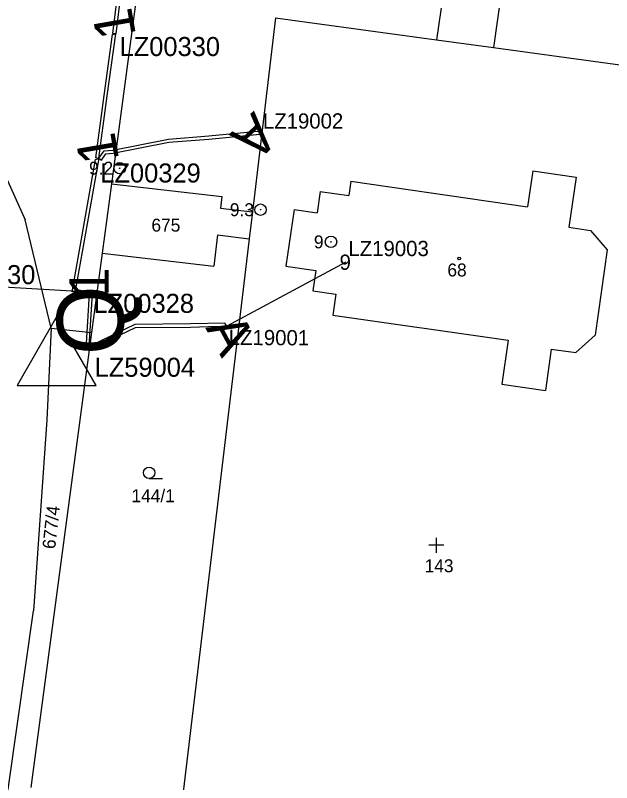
# Model space of a CAD drawing. Extents: x -738131 to -734179, y -1033447 to -1030078.
# Drawn here: x -736069.2 to -735990.9, y -1032267.7 to -1032166.9 of the extents above; entities that cross this region are included whole.
import ezdxf

# ---------------------------------------------------------------- set-up
doc = ezdxf.new("R2010")
doc.units = 0
for name, color, linetype in [('ftf_2010', 7, 'Continuous'), ('ftf_2020', 7, 'Continuous'), ('ftf_2050', 7, 'Continuous'), ('ftf_2080', 7, 'Continuous'), ('ftf_2140', 7, 'Continuous'), ('ftf_2240', 7, 'Continuous'), ('ftf_3010', 7, 'Continuous'), ('ftf_3010_ftf_3010_gtda_3015_gtda_3015_1', 7, 'Continuous'), ('ftf_3060', 7, 'Continuous'), ('ftf_3060_ftf_3060_gtda_3065_gtda_3065_1', 7, 'Continuous'), ('ftf_3070', 7, 'Continuous'), ('ftf_3070_ftf_3070_gtda_3075_gtda_3075_1', 7, 'Continuous'), ('ftf_3260', 7, 'Continuous'), ('ftf_3260_ftf_3260_gtda_3265_gtda_3265_1', 7, 'Continuous'), ('Vrstva 1', 7, 'Continuous'), ('Vrstva 2', 7, 'Continuous'), ('Vrstva 3', 7, 'Continuous'), ('Vrstva 5', 7, 'Continuous'), ('Vrstva 8', 7, 'Continuous')]:
    doc.layers.add(name, color=color, linetype=linetype)

msp = doc.modelspace()

# ---------------------------------------------------------------- linework, layer by layer
at = {"layer": 'ftf_2010'}
for points in [[(-736053.07, -1032147.7), (-736054.74, -1032159.15), (-736056, -1032169.35)], [(-736058.22, -1032185.7), (-736057.12, -1032177.49), (-736056, -1032169.35)], [(-736058.22, -1032185.7), (-736059.74, -1032194.3), (-736061.27, -1032202.9), (-736059.51, -1032203.25)], [(-736059.34, -1032210.76), (-736059.89, -1032210.72), (-736059.46, -1032203.51), (-736059.51, -1032203.25)]]:
    msp.add_lwpolyline(points, dxfattribs=at)
at = {"layer": 'ftf_2020'}
for points in [[(-736058.22, -1032185.7), (-736057.54, -1032184.73), (-736056.39, -1032184.64), (-736049.06, -1032183.17), (-736043.79, -1032182.77), (-736036.88, -1032182.1)], [(-736059.34, -1032210.76), (-736053.42, -1032207.93), (-736046.17, -1032207.85), (-736043.8, -1032207.79), (-736041.42, -1032207.73)]]:
    msp.add_lwpolyline(points, dxfattribs=at)
at = {"layer": 'ftf_2050'}
msp.add_lwpolyline([(-736080.61, -1032202.02), (-736059.51, -1032203.25)], dxfattribs=at)
at = {"layer": 'ftf_2080'}
msp.add_lwpolyline([(-736025.8, -1032199.34), (-736041.42, -1032207.73)], dxfattribs=at)
at = {"layer": 'ftf_2140'}
for points in [[(-736059.51, -1032203.25), (-736059.59, -1032203.64), (-736061.73, -1032203.22), (-736058.65, -1032185.85), (-736058.24, -1032185.72), (-736058.61, -1032185.64), (-736057.52, -1032177.44), (-736056.42, -1032169.43), (-736056, -1032169.35), (-736056.4, -1032169.3), (-736055.13, -1032159.09), (-736053.46, -1032147.65), (-736053.07, -1032147.7)], [(-736058.22, -1032185.7), (-736057.89, -1032185.93), (-736057.32, -1032185.12), (-736056.34, -1032185.03), (-736049.01, -1032183.57), (-736043.76, -1032183.17), (-736037.06, -1032182.52), (-736036.88, -1032182.1)], [(-736041.42, -1032207.73), (-736041.68, -1032207.34), (-736046.18, -1032207.45), (-736053.51, -1032207.53), (-736059.07, -1032210.18), (-736059.34, -1032210.76), (-736059.42, -1032210.35), (-736059.47, -1032210.35), (-736059.05, -1032203.49), (-736059.12, -1032203.17), (-736059.51, -1032203.25)]]:
    msp.add_lwpolyline(points, dxfattribs=at)
at = {"layer": 'ftf_2240'}
msp.add_lwpolyline([(-736068.96, -1032215.53), (-736058.57, -1032215.53), (-736063.77, -1032206.53)], close=True, dxfattribs=at)
at = {"layer": 'Vrstva 1'}
for points in [[(-736087.87, -1032149.39), (-736067.88, -1032193.8)], [(-736051.51, -1032151.29), (-736056.56, -1032189.07)], [(-736011.61, -1032154.54), (-736013.85, -1032170.14)], [(-736004.18, -1032155.62), (-736006.37, -1032171.16)], [(-736035, -1032167.25), (-736038.04, -1032192.72)], [(-736035, -1032167.25), (-736013.85, -1032170.14)], [(-736013.85, -1032170.14), (-736006.37, -1032171.16)], [(-736006.37, -1032171.16), (-735971.9, -1032175.87)], [(-736001.23, -1032187.34), (-736001.91, -1032192.06)], [(-736001.23, -1032187.34), (-735995.53, -1032188.16)], [(-735995.53, -1032188.16), (-735996.48, -1032194.75)], [(-736056.56, -1032189.07), (-736057.78, -1032198.17)], [(-736056.56, -1032189.07), (-736042.06, -1032190.71)], [(-736025.11, -1032188.72), (-736025.38, -1032190.6)], [(-736025.11, -1032188.72), (-736001.91, -1032192.06)], [(-736029.13, -1032190.06), (-736029.54, -1032192.87)], [(-736029.13, -1032190.06), (-736025.38, -1032190.6)], [(-736042.06, -1032190.71), (-736042.24, -1032192.25)], [(-736042.24, -1032192.25), (-736038.04, -1032192.72)], [(-736038.04, -1032192.72), (-736038.46, -1032196.26)], [(-736032.58, -1032192.43), (-736033.65, -1032199.85)], [(-736032.58, -1032192.43), (-736029.54, -1032192.87)], [(-736064.5, -1032208.01), (-736067.88, -1032193.8)], [(-735996.48, -1032194.75), (-735993.65, -1032195.16)], [(-735993.65, -1032195.16), (-735991.44, -1032197.71)], [(-736038.46, -1032196.26), (-736047.79, -1032274.37)], [(-736042.65, -1032195.76), (-736043.12, -1032199.87)], [(-736042.65, -1032195.76), (-736038.46, -1032196.26)], [(-736057.78, -1032198.17), (-736059.17, -1032208.57)], [(-736057.78, -1032198.17), (-736043.12, -1032199.87)], [(-735991.44, -1032197.71), (-735993.05, -1032208.9)], [(-736033.65, -1032199.85), (-736029.73, -1032200.42)], [(-736029.73, -1032200.42), (-736030.12, -1032203.1)], [(-736030.12, -1032203.1), (-736027.07, -1032203.54)], [(-736027.07, -1032203.54), (-736027.47, -1032206.28)], [(-736027.47, -1032206.28), (-736004.44, -1032209.59)], [(-736064.5, -1032208.01), (-736065.06, -1032220.03)], [(-736064.5, -1032208.01), (-736059.17, -1032208.57)], [(-736059.17, -1032208.57), (-736067.16, -1032268.3)], [(-735995.59, -1032211.2), (-735993.05, -1032208.9)], [(-736004.44, -1032209.59), (-736005.27, -1032215.34)], [(-735998.79, -1032210.74), (-735999.57, -1032216.16)], [(-735998.79, -1032210.74), (-735995.59, -1032211.2)], [(-736005.27, -1032215.34), (-735999.57, -1032216.16)], [(-736065.06, -1032220.03), (-736066.8, -1032245.12)], [(-736071.04, -1032274.99), (-736066.8, -1032245.12)]]:
    msp.add_lwpolyline(points, dxfattribs=at)
at = {"layer": 'Vrstva 3'}
for p, q in [((-736051.62, -1032227.73), (-736049.87, -1032227.73)), ((-736013.89, -1032237.5), (-736013.89, -1032235.5)), ((-736012.89, -1032236.5), (-736014.89, -1032236.5))]:
    msp.add_line(p, q, dxfattribs=at)
msp.add_circle((-736051.62, -1032226.98), 0.75, dxfattribs=at)
at = {"layer": 'Vrstva 5'}
msp.add_circle((-736010.89, -1032198.85), 0.175, dxfattribs=at)
at = {"layer": 'Vrstva 8'}
for centre, radius in [((-736055.47, -1032187), 0.75), ((-736055.47, -1032187), 0.03), ((-736036.98, -1032192.45), 0.75), ((-736036.98, -1032192.45), 0.03), ((-736027.73, -1032196.67), 0.75), ((-736027.73, -1032196.67), 0.03)]:
    msp.add_circle(centre, radius, dxfattribs=at)

# ---------------------------------------------------------------- texts
at = {"layer": 'ftf_3010'}
for rotation, p in [(99.9677, (-736053.33, -1032169.53)), (99.7752, (-736055.54, -1032185.9)), (90, (-736056.91, -1032203.89))]:
    msp.add_text('1', height=5.2, rotation=rotation, dxfattribs=at).set_placement(p)
at = {"layer": 'ftf_3010_ftf_3010_gtda_3015_gtda_3015_1'}
for s, p in [('LZ00330', (-736055.5, -1032172.28)), ('LZ00329', (-736058.03, -1032188.88)), ('LZ00030', (-736079.75, -1032202.22)), ('LZ00328', (-736058.92, -1032205.99))]:
    msp.add_text(s, height=2.5, dxfattribs=at).set_placement(p)
at = {"layer": 'ftf_3060'}
for rotation, p in [(223.6117, (-736037.84, -1032179.42)), (298.3564, (-736044.25, -1032207.96))]:
    msp.add_text('A', height=5.2, rotation=rotation, dxfattribs=at).set_placement(p)
at = {"layer": 'ftf_3060_ftf_3060_gtda_3065_gtda_3065_1'}
for s, rotation, p in [('LZ19002', 0.1256, (-736036.67, -1032181.82)), ('LZ19001', 359.7064, (-736041.16, -1032210.21))]:
    msp.add_text(s, height=2, rotation=rotation, dxfattribs=at).set_placement(p)
at = {"layer": 'ftf_3070'}
msp.add_text('9', height=2, dxfattribs=at).set_placement((-736026.6, -1032200.34))
at = {"layer": 'ftf_3070_ftf_3070_gtda_3075_gtda_3075_1'}
msp.add_text('LZ19003', height=2, dxfattribs=at).set_placement((-736025.44, -1032198.54))
at = {"layer": 'ftf_3260'}
msp.add_text('Q', height=8.8, rotation=90, dxfattribs=at).set_placement((-736054.94, -1032211.54))
at = {"layer": 'ftf_3260_ftf_3260_gtda_3265_gtda_3265_1'}
msp.add_text('LZ59004', height=2.5, rotation=0, dxfattribs=at).set_placement((-736058.78, -1032214.38))
at = {"layer": 'Vrstva 2'}
for s, p in [('675', (-736051.31, -1032195.33)), ('68', (-736012.44, -1032201.21)), ('144/1', (-736053.93, -1032230.84)), ('143', (-736015.43, -1032240.04))]:
    msp.add_text(s, height=1.7, dxfattribs=at).set_placement(p)
msp.add_text('677/4', height=1.7, rotation=83.6914, dxfattribs=at).set_placement((-736063.96, -1032237.05))
at = {"layer": 'Vrstva 8'}
for s, p in [('9.2', (-736059.5, -1032187.85)), ('9.3', (-736041.01, -1032193.3)), ('9', (-736029.97, -1032197.52))]:
    msp.add_text(s, height=1.7, dxfattribs=at).set_placement(p)

doc.saveas('drawing.dxf')
